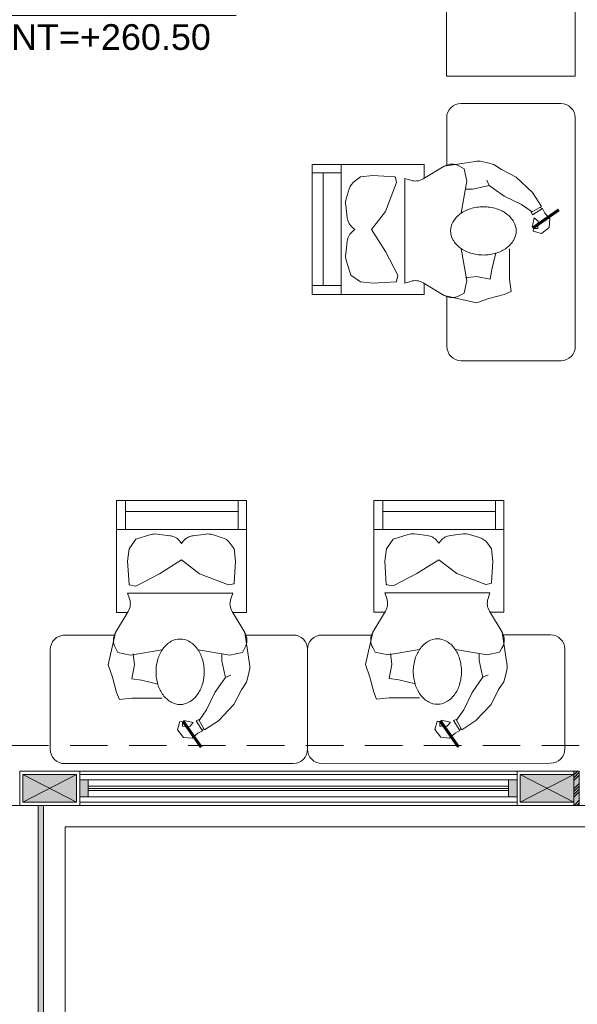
# Model space of a CAD drawing. Header units: millimetres. Extents: x -8931983 to 9630244, y 4 to 18563053.
# Tile 268 of 329: x 349131.04 to 349133.65, y 9282016.07 to 9282020.66. Entities that reach past the tile are written whole.
import ezdxf

# ---------------------------------------------------------------- set-up
doc = ezdxf.new("R2010")
doc.units = ezdxf.units.MM
doc.linetypes.add('CONTINUA', pattern=[0])
doc.linetypes.add('DASHED2', pattern=[0.375, 0.25, -0.125])
for name, color, linetype, lineweight in [('.', 7, 'Continuous', 0), ('0_PROYECCIONES 1', 1, 'DASHED2', 0), ('0_VANOS', 30, 'Continuous', 9), ('COLUMNETAS TOP', 253, 'Continuous', 0), ('G-ANNO-DIMS', 7, 'Continuous', 5), ('JUNTAS DE DILATACIÓN', 160, 'CONTINUA', 9), ('MURO', 133, 'Continuous', 15), ('TARRAJEO', 32, 'Continuous', 0), ('TEXTO AMBIENTES', 7, 'Continuous', 30), ('vereda', 254, 'Continuous', 5)]:
    doc.layers.add(name, color=color, linetype=linetype, lineweight=lineweight)
for name, color, linetype, lineweight, true_color in [('0_TEXTURA PISOS', 252, 'Continuous', 0, 0x8c8c8c), ('LMOBILIARIO', 252, 'Continuous', 5, 0x898989), ('P_MOBILIARIO', 251, 'Continuous', 5, 0x6b6b6b)]:
    doc.layers.add(name, color=color, linetype=linetype, lineweight=lineweight, true_color=true_color)
doc.styles.add('Arial_1', font='arial.ttf', dxfattribs={"height": 0.15})

# ---------------------------------------------------------------- blocks, each defined once
blk = doc.blocks.new('*U876')
at = {"linetype": 'Continuous', "lineweight": 0, "true_color": 0xbebebe}
for points in [[(3037.252435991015, 1360.543106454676), (3037.212435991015, 1360.543106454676), (3037.212435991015, 1360.463106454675), (3037.252435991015, 1360.463106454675)], [(3039.252435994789, 1360.543106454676), (3039.21243599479, 1360.543106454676), (3039.21243599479, 1360.463106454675), (3039.252435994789, 1360.463106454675)]]:
    blk.add_hatch(color=9, dxfattribs=at).paths.add_polyline_path(points)
at = {"layer": '0_VANOS', "linetype": 'Continuous'}
for p, q in [((3037.252435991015, 1360.513106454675), (3039.21243599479, 1360.513106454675)), ((3037.252435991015, 1360.503106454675), (3039.21243599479, 1360.503106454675)), ((3037.252435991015, 1360.493106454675), (3039.21243599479, 1360.493106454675))]:
    blk.add_line(p, q, dxfattribs=at)
for points in [[(3037.212435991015, 1360.543106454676), (3037.212435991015, 1360.463106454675), (3037.252435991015, 1360.463106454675), (3037.252435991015, 1360.543106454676)], [(3037.252435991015, 1360.543106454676), (3039.21243599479, 1360.543106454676), (3039.21243599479, 1360.463106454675), (3037.252435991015, 1360.463106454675)], [(3039.21243599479, 1360.543106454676), (3039.21243599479, 1360.463106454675), (3039.252435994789, 1360.463106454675), (3039.252435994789, 1360.543106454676)]]:
    blk.add_lwpolyline(points, close=True, dxfattribs=at)
blk = doc.blocks.new('escritorio dormitorios')
at = {"layer": 'LMOBILIARIO', "linetype": 'ByBlock', "lineweight": 0}
for p, q in [((-0.6719566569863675, 0.4277131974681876, -11.93087791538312), (0.394994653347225, 0.4286747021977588, -80.12250241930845)), ((-0.7384933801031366, -0.1047885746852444, -80.12250241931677), (-0.7384933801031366, 0.3611764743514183, -80.12250241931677)), ((0.4615313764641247, 0.3621379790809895, -148.3141269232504), (0.4615313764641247, -0.1038270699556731, -148.3141269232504)), ((0.4010044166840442, -0.1700918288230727, -167.5125519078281), (0.1628920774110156, -0.1700918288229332, -167.5125519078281))]:
    blk.add_line(p, q, dxfattribs=at)
at = {"layer": 'LMOBILIARIO', "lineweight": 0}
for p, q in [((-0.323329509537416, 0.228572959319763), (-0.2575105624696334, 0.2716321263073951)), ((-0.2575105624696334, 0.2716321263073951), (-0.2335659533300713, 0.2273609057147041)), ((-0.253918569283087, 0.2632566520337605), (-0.2491332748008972, 0.2752198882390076)), ((-0.2491332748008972, 0.2752198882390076), (-0.2192040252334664, 0.2285548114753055)), ((-0.3951270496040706, 0.1532118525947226), (-0.323329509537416, 0.228572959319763)), ((-0.2335659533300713, 0.2273609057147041), (-0.2670690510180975, 0.1783140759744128)), ((-0.2192040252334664, 0.2285548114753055), (-0.2359585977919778, 0.2213792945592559)), ((-0.4298234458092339, 0.0838263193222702), (-0.3951270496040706, 0.1532118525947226)), ((-0.2670690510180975, 0.1783140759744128), (-0.3065507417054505, 0.0969653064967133)), ((-0.3065507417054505, 0.0969653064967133), (-0.3400538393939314, 0.0479184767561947)), ((-0.3400538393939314, 0.0479184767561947), (-0.3556090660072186, 0.0263858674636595)), ((-0.3556090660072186, 0.0263858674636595), (-0.3807409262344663, 0.0156225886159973)), ((-0.4454623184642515, -0.1834959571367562), (-0.4690877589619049, -0.0268372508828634)), ((-0.4466528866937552, -0.1120601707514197), (-0.4344691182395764, -0.0901404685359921)), ((-0.4344691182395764, -0.0901404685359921), (-0.3764582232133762, -0.0772556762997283)), ((-0.3764582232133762, -0.0772556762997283), (-0.2282081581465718, -0.1030252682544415)), ((0.0876289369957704, -0.0772556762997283), (-0.060621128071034, -0.1030252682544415)), ((0.1456398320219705, -0.0901404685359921), (0.0876289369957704, -0.0772556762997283)), ((0.1578236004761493, -0.1120601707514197), (0.1456398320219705, -0.0901404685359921)), ((-0.3869226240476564, -0.281012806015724), (-0.4454623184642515, -0.1834959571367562)), ((0.0980933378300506, -0.281012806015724), (0.1566330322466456, -0.1834959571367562)), ((-0.4538060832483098, -0.2769700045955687), (-0.4538060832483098, -0.7988042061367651)), ((-0.3893495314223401, -0.2769700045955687), (-0.4538060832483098, -0.2769700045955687)), ((0.1520854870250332, -0.2769700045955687), (0.100520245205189, -0.2769700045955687)), ((0.1520854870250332, -0.7988042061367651), (0.1520854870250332, -0.2769700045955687)), ((-0.3893495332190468, -0.3671635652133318), (-0.3804069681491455, -0.3403494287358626)), ((0.1005202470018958, -0.3671635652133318), (-0.3893495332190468, -0.3671635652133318)), ((-0.3893495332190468, -0.3671635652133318), (0.1005202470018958, -0.3671635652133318)), ((0.1005202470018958, -0.3671635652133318), (0.0915776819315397, -0.3403494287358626)), ((-0.396229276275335, -0.4131937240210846), (-0.4022408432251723, -0.5153387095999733)), ((-0.393979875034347, -0.4106089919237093), (-0.3700125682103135, -0.4058179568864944)), ((-0.3700125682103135, -0.4058179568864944), (-0.2346538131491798, -0.4573571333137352)), ((-0.0477298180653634, -0.4573571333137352), (0.061846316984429, -0.3993755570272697)), ((0.061846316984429, -0.3993755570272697), (0.0919523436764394, -0.4053937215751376)), ((0.0942017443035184, -0.4079784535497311), (0.1005202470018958, -0.5153387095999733)), ((-0.2346538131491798, -0.4573571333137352), (-0.1508602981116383, -0.521781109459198)), ((-0.1508602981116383, -0.521781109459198), (-0.0477298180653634, -0.4573571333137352)), ((-0.4022408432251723, -0.5153387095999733), (-0.3957951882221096, -0.573320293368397)), ((0.1005202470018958, -0.5153387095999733), (0.0940745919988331, -0.573320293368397)), ((-0.3957951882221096, -0.573320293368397), (-0.3775999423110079, -0.5987807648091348)), ((0.0940745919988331, -0.573320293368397), (0.061846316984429, -0.6184170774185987)), ((-0.3404979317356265, -0.6255116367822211), (-0.2944137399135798, -0.6396842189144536)), ((-0.2645745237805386, -0.6422877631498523), (-0.2054146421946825, -0.634896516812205)), ((-0.1585240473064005, -0.6086647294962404), (-0.1508602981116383, -0.5990898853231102)), ((-0.143196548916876, -0.6086647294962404), (-0.1508602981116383, -0.5990898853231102)), ((-0.0371460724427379, -0.6422877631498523), (-0.096305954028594, -0.634896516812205)), ((0.061846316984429, -0.6184170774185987), (-0.0073068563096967, -0.6396842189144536)), ((-0.4538060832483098, -0.6635138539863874), (0.1520854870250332, -0.6635138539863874)), ((-0.4143083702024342, -0.6635138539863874), (-0.4143083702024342, -0.7988042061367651)), ((0.1105779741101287, -0.6635138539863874), (0.1105779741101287, -0.7988042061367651)), ((-0.4143083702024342, -0.7472650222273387), (0.1105779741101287, -0.7472650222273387)), ((-0.4538060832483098, -0.7988042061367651), (0.1520854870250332, -0.7988042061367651))]:
    blk.add_line(p, q, dxfattribs=at)
at = {"layer": 'LMOBILIARIO', "lineweight": 0, "const_width": 0.0140192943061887}
blk.add_lwpolyline([(-0.1571195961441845, 0.2297280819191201), (-0.2425651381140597, 0.3520430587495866)], dxfattribs=at)
at = {"layer": 'LMOBILIARIO', "lineweight": 0}
for points in [[(-0.2491332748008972, 0.2752198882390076), (-0.2266272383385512, 0.2869100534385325), (-0.2005696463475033, 0.310062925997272), (-0.1600287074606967, 0.3064375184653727), (-0.1325128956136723, 0.2702492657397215), (-0.1433653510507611, 0.232620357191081), (-0.1556723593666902, 0.2333461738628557), (-0.1556760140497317, 0.2543325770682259), (-0.1889771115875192, 0.2550620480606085), (-0.2049003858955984, 0.2362494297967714), (-0.1621867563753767, 0.2275579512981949)], [(0.1566330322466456, -0.1834959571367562), (0.1907594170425, -0.032158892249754), (0.1714224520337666, 0.0258226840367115), (0.1520854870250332, 0.096689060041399), (0.1391941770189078, 0.1289010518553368), (0.0811832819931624, 0.1224586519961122), (0.0231723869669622, 0.1224586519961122), (-0.060621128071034, 0.1224586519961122)], [(-0.4298234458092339, 0.0838263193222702), (-0.4532489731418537, 0.0486647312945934), (-0.4638081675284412, 0.0134852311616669), (-0.4690877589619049, -0.0146583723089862), (-0.4690877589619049, -0.0304891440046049)], [(-0.0412841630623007, 0.0580346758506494), (0.0360636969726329, 0.0387074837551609), (0.0811832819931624, 0.0322650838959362), (0.068291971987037, -0.032158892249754), (0.0747376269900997, -0.0836980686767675)], [(-0.3556090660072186, 0.0263858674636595), (-0.3476571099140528, -0.0076224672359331), (-0.3388577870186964, -0.0515968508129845), (-0.3388577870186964, -0.0832584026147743)]]:
    blk.add_lwpolyline(points, dxfattribs=at)
blk.add_lwpolyline([(-0.2563615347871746, 0, 0.0740504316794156), (-0.2473756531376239, -0.060341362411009, 0.0848007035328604), (-0.2234530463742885, -0.10804206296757, 0.1063356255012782), (-0.1850926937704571, -0.1420183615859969, 0.1289554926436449), (-0.1440049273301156, -0.1527945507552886, 0.1289554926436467), (-0.1029171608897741, -0.1420183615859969, 0.1063356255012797), (-0.0645568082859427, -0.10804206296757, 0.0848007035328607), (-0.0406342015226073, -0.060341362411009, 0.0740504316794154), (-0.0316483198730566, 0, 0.0740504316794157), (-0.0406342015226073, 0.0603413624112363, 0.0848007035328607), (-0.0645568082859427, 0.10804206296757, 0.1063356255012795), (-0.1029171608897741, 0.1420183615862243, 0.1289554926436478), (-0.1440049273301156, 0.152794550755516, 0.1289554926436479), (-0.1850926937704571, 0.1420183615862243, 0.106335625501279), (-0.2234530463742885, 0.10804206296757, 0.0848007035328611), (-0.2473756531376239, 0.0603413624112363, 0.0740504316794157)], format="xyb", close=True, dxfattribs=at)
at = {"layer": 'LMOBILIARIO', "linetype": 'ByBlock', "lineweight": 0, "elevation": -80.12250241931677}
blk.add_lwpolyline([(-0.4512819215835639, -0.171325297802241), (-0.6719566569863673, -0.171325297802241, -0.4142135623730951), (-0.7384933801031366, -0.1047885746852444)], format="xyb", dxfattribs=at)
at = {"layer": 'LMOBILIARIO', "linetype": 'ByBlock', "lineweight": 0}
for centre, start, end in [((-0.6719566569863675, 0.3611764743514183, -11.93087791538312), 90, 180.0000000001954), ((0.3949946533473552, 0.3621379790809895, -80.12250241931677), 359.9999999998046, 90), ((0.3949946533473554, -0.1038270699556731, -148.3141269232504), 270, 0)]:
    blk.add_arc(centre, 0.0665367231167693, start, end, dxfattribs=at)
at = {"layer": 'LMOBILIARIO', "lineweight": 0}
for centre, radius, start, end in [((-0.384246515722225, -0.1467479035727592), 0.0713988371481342, 150.9331010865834, 210.9765361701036), ((0.0954172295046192, -0.1467479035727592), 0.0713988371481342, 329.0234638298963, 29.06689891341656), ((-0.4481384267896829, -0.317760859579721), 0.0713988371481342, 341.556360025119, 30.97653617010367), ((0.159309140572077, -0.317760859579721), 0.0713988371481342, 149.0234638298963, 198.4436399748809), ((-0.3934302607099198, -0.4133584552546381), 0.0028038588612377, 101.3043551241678, 176.6318409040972), ((0.0914027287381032, -0.4081431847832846), 0.0028038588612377, 3.3681590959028, 78.695632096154), ((0.0914027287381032, -0.4081431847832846), 0.0028038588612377, 3.3681590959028, 78.695632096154), ((-0.3195102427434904, -0.557267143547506), 0.0713988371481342, 215.5513769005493, 252.9054138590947), ((-0.2734260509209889, -0.571439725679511), 0.0713988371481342, 252.9054138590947, 277.1214509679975), ((-0.2142661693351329, -0.5640484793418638), 0.0713988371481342, 277.1214509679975, 321.3260597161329), ((-0.0874544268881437, -0.5640484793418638), 0.0713988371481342, 218.6739402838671, 262.8785490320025), ((-0.0282945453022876, -0.571439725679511), 0.0713988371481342, 262.8785490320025, 287.0945861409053)]:
    blk.add_arc(centre, radius, start, end, dxfattribs=at)
blk = doc.blocks.new('Cotas de elevación - M_Cota de elevación - Destino rellenado-517392-Nivel 1')
at = {"layer": 'G-ANNO-DIMS'}
for p, q in [((0, -0.0015), (0, 0.0015)), ((-0.0015, 0), (0.013, 0))]:
    blk.add_line(p, q, dxfattribs=at)
blk.add_circle((0, 0), 0.001, dxfattribs=at)
blk = doc.blocks.new('BLOQUE EDF 08 PG')
at = {"layer": '.', "true_color": 0xadddf7, "transparency": 33554572}
h = blk.add_hatch(color=141, dxfattribs=at)
h.dxf.hatch_style = 1
h.paths.add_polyline_path([(-6.130000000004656, -10.66999999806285), (-6.155000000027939, -10.66999999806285), (-6.155000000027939, -10.82999999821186), (-6.130000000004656, -10.82999999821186)])
at = {"layer": 'COLUMNETAS TOP', "true_color": 0xc0c0c0}
for points in [[(-8.475000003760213, -10.68499999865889), (-8.725000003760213, -10.68499999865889), (-8.725000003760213, -10.81499999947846), (-8.475000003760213, -10.81499999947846)], [(-6.155000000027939, -10.68499999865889), (-6.405000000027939, -10.68499999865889), (-6.405000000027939, -10.81499999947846), (-6.155000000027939, -10.81499999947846)]]:
    blk.add_hatch(color=9, dxfattribs=at).paths.add_polyline_path(points)
at = {"layer": 'JUNTAS DE DILATACIÓN'}
h = blk.add_hatch(dxfattribs=at)
h.set_pattern_fill('ANSI34', color=256, scale=0.0029, angle=0.0939636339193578)
h.set_pattern_definition([(45.09396363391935, (-5593.075869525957, -1543.811894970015), (-0.0391281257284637, 0.0389999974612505), []), (45.09396363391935, (-5593.062848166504, -1543.811873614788), (-0.0391281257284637, 0.0389999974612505), []), (45.09396363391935, (-5593.049826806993, -1543.811852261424), (-0.0391281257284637, 0.0389999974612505), []), (45.09396363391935, (-5593.036805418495, -1543.811830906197), (-0.0391281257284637, 0.0389999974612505), [])])
h.paths.add_polyline_path([(-6.130000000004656, -10.66999999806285), (-6.155000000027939, -10.66999999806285), (-6.155000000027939, -10.82999999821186), (-6.130000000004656, -10.82999999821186)])
at = {"layer": '0_PROYECCIONES 1', "ltscale": 0.7, "elevation": -9.117684e-10}
blk.add_lwpolyline([(-0.630000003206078, -10.82999999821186), (-0.630000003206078, -10.55000000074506), (-17.10000000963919, -10.55000000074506), (-17.10000000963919, -10.82999999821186)], close=True, dxfattribs=at)
at = {"layer": 'COLUMNETAS TOP'}
for p, q in [((-8.725000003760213, -10.68499999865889, -1410.932808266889), (-8.475000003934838, -10.81499999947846, -1410.932808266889)), ((-8.475000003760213, -10.68499999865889, -1410.932808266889), (-8.725000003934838, -10.81499999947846, -1410.932808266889)), ((-6.405000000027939, -10.68499999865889, -1410.932808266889), (-6.155000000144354, -10.81499999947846, -1410.932808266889)), ((-6.155000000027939, -10.68499999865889, -1410.932808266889), (-6.405000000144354, -10.81499999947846, -1410.932808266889))]:
    blk.add_line(p, q, dxfattribs=at)
at = {"layer": 'COLUMNETAS TOP', "elevation": -1410.932808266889}
for points in [[(-8.475000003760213, -10.68499999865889), (-8.725000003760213, -10.68499999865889), (-8.725000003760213, -10.81499999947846), (-8.475000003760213, -10.81499999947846)], [(-6.155000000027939, -10.66999999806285), (-6.419999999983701, -10.66999999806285), (-6.419999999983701, -10.82999999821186), (-6.155000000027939, -10.82999999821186)], [(-6.155000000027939, -10.68499999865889), (-6.405000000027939, -10.68499999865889), (-6.405000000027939, -10.81499999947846), (-6.155000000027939, -10.81499999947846)]]:
    blk.add_lwpolyline(points, close=True, dxfattribs=at)
at = {"layer": 'JUNTAS DE DILATACIÓN', "elevation": -1410.932808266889}
blk.add_lwpolyline([(-6.130000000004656, -10.66999999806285), (-6.155000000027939, -10.66999999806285), (-6.155000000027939, -10.82999999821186), (-6.130000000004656, -10.82999999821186)], close=True, dxfattribs=at)
at = {"layer": 'LMOBILIARIO', "lineweight": 0}
blk.add_lwpolyline([(-6.14903299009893, -6.427436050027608), (-6.14903299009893, -7.427436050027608), (-6.749032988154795, -7.427436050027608), (-6.749032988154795, -6.427436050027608)], close=True, dxfattribs=at)
at = {"layer": 'MURO'}
for p, q in [((-6.419999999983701, -10.6849999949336, 684.9177665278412), (-8.460000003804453, -10.68499999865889, 684.9177665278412)), ((-6.419999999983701, -10.81499982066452, 684.9177665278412), (-8.460000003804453, -10.814975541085, 684.9177665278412)), ((-6.404999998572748, -10.81499999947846, 684.9177665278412), (-6.405000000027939, -10.81499999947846, 684.9177665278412))]:
    blk.add_line(p, q, dxfattribs=at)
at = {"layer": 'TARRAJEO'}
for p, q in [((-8.740000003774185, -10.66999999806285, 8.3450686e-09), (-8.740000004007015, -10.82999999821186, 8.3450686e-09)), ((-6.419999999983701, -10.66999999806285, 8.3450686e-09), (-8.460000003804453, -10.66999999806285, 8.3450686e-09)), ((-6.419999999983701, -10.82999999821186, 8.3450686e-09), (-8.460000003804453, -10.82999999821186, 8.3450686e-09))]:
    blk.add_line(p, q, dxfattribs=at)
at = {"layer": 'TARRAJEO', "elevation": -1410.932808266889}
blk.add_lwpolyline([(-8.460000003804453, -10.66999999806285), (-8.740000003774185, -10.66999999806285), (-8.740000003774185, -10.82999999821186), (-8.460000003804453, -10.82999999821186)], close=True, dxfattribs=at)
at = {"layer": '0_VANOS'}
blk.add_blockref('*U876', (-3045.672435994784, -1371.253106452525, -1410.932808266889), dxfattribs=at)
at = {"layer": 'P_MOBILIARIO', "lineweight": 0}
for p, rotation in [((-6.577226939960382, -8.293212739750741, 46.0266901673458), 270), ((-8.135922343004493, -10.20605726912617, -68.19162450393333), 180), ((-6.935897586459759, -10.20509576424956), 180)]:
    blk.add_blockref('escritorio dormitorios', p, dxfattribs=dict(at, rotation=rotation))
at = {"layer": 'TEXTO AMBIENTES', "xscale": 99.99999999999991, "yscale": 99.99999999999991, "zscale": 99.99999999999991}
blk.add_blockref('Cotas de elevación - M_Cota de elevación - Destino rellenado-517392-Nivel 1', (-9.030213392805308, -7.143338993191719, 684.9177665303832), dxfattribs=at)
at = {"layer": 'TEXTO AMBIENTES', "insert": (-8.780315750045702, -7.184563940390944, 684.9177665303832), "char_height": 0.12, "width": 0.9021418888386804, "attachment_point": 1, "line_spacing_factor": 0.9417779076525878, "style": 'Arial_1'}
blk.add_mtext('NT=+260.50', dxfattribs=at)
blk = doc.blocks.new('JUNTA VEREDA')
at = {"layer": '.', "true_color": 0x939598}
h = blk.add_hatch(dxfattribs=at)
h.set_pattern_fill('ANGLE', color=252)
h.set_pattern_definition([(0, (0, 0), (0, 6.985), [5.08, -1.905]), (90, (0, 0), (-6.985, 4e-16), [5.08, -1.905])])
h.paths.add_polyline_path([(-0.01331989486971, 1.200000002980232), (0.0120801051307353, 1.200000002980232), (0.0120801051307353, 0), (-0.01331989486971, 0)])
h = blk.add_hatch(color=252, dxfattribs=at)
h.dxf.hatch_style = 1
h.paths.add_polyline_path([(0.0120801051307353, 1.200000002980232), (-0.01331989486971, 1.200000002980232), (-0.01331989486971, 0), (0.0120801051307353, 0)])
at = {"layer": '0_TEXTURA PISOS'}
h = blk.add_hatch(dxfattribs=at)
h.set_pattern_fill('ANGLE', color=256)
h.set_pattern_definition([(0, (-5477.766061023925, -1210.968031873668), (0, 6.985), [5.08, -1.905]), (90, (-5477.766061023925, -1210.968031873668), (-6.985, 4e-16), [5.08, -1.905])])
h.paths.add_polyline_path([(-0.01331989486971, 1.200000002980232), (0.0120801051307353, 1.200000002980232), (0.0120801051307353, 0), (-0.01331989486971, 0)])
at = {"layer": 'vereda'}
blk.add_lwpolyline([(-0.01331989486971, 1.200000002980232), (0.0120801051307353, 1.200000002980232), (0.0120801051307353, 0), (-0.01331989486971, 0)], close=True, dxfattribs=at)
blk = doc.blocks.new('VEREDA BLOQUE EDF 08 PG')
at = {"layer": 'vereda'}
for points in [[(7.276199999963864, -13.22999999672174), (10.27619999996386, -13.22999999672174), (10.27619999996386, -12.02999999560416), (7.276199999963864, -12.02999999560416)], [(10.30160000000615, -13.22999999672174), (13.30160000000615, -13.22999999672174), (13.30160000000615, -12.02999999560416), (10.30160000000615, -12.02999999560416)], [(10.40159999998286, -13.12999999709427), (13.20159999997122, -13.12999999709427), (13.20159999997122, -12.12999999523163), (10.40159999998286, -12.12999999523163)]]:
    blk.add_lwpolyline(points, close=True, dxfattribs=at)
blk.add_blockref('JUNTA VEREDA', (10.28951989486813, -13.22999999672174), dxfattribs=at)

msp = doc.modelspace()

# ---------------------------------------------------------------- linework, layer by layer
at = {"layer": 'TARRAJEO', "elevation": -8.3450686e-09}
msp.add_lwpolyline([(349122.0546784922, 9282027.82441864), (349139.7846663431, 9282027.82441864), (349139.7846663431, 9282016.994418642), (349122.0546784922, 9282016.994418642)], close=True, dxfattribs=at)

# ---------------------------------------------------------------- next in the draw order: block references
at = {"lineweight": 5}
msp.add_blockref('BLOQUE EDF 08 PG', (349139.7846785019, 9282027.82441864, -8.3450686e-09), dxfattribs=at)

# ---------------------------------------------------------------- next in the draw order: block references
msp.add_blockref('VEREDA BLOQUE EDF 08 PG', (349120.8546784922, 9282029.02441864, -8.3450686e-09), dxfattribs=at)

doc.saveas('drawing.dxf')
